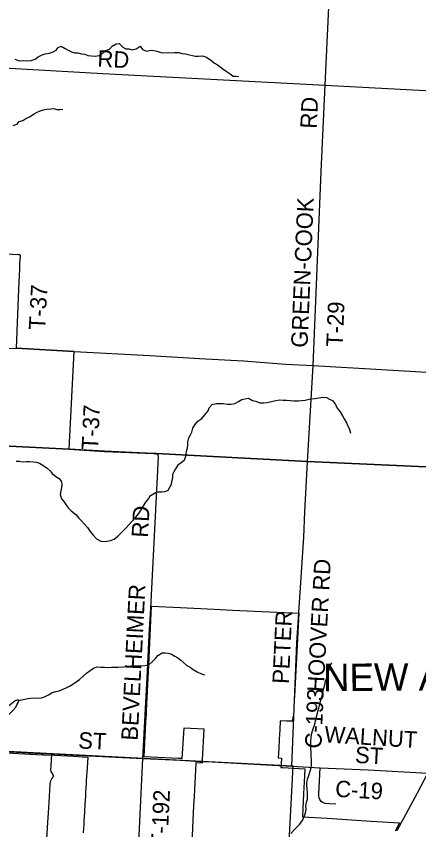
# Model space of a CAD drawing. Extents: x 114604 to 551442, y 316898 to 567001.
# Drawn here: x 261895 to 269232, y 440352 to 455193 of the extents above; entities that cross this region are included whole.
import ezdxf

# ---------------------------------------------------------------- set-up
doc = ezdxf.new("R2010")
doc.units = 0
for name, color, linetype in [('GE_P_Alignment_1000_Cardinal_Points', 7, 'Continuous'), ('GE_P_Alignment_1000_Stations', 7, 'Continuous'), ('GE_P_Alignment_100_Cardinal_Points', 7, 'Continuous'), ('GE_P_Alignment_100_Stations', 7, 'Continuous'), ('GE_P_Alignment_500_Bearings', 7, 'Continuous'), ('GE_P_Alignment_500_Distances', 7, 'Continuous'), ('MT_X_Edge_Line', 7, 'Continuous'), ('PM_P_Cells', 7, 'Continuous'), ('PM_P_CL_Double_Solid', 7, 'Continuous'), ('PM_P_Crosswalk', 7, 'Continuous'), ('RS_Raster1', 7, 'Continuous'), ('SH_Named_Boundary', 7, 'Continuous'), ('SN_P_Signs', 7, 'Continuous')]:
    doc.layers.add(name, color=color, linetype=linetype)

msp = doc.modelspace()

# ---------------------------------------------------------------- linework, layer by layer
at = {"layer": 'GE_P_Alignment_1000_Cardinal_Points'}
for p, q in [((267525, 453939), (271449, 453728)), ((262952, 449079), (261898, 449135)), ((262860, 447293), (262952, 449079)), ((267203, 447065), (267305, 448823))]:
    msp.add_line(p, q, dxfattribs=at)
for points in [[(267305, 448823), (267454, 452361), (267525, 453939), (267594, 455359), (267669, 456753), (267751, 458361), (267789, 459306), (267838, 460177), (267863, 460757)], [(259434, 454378), (263471, 454150), (267525, 453939)], [(261957, 450588), (261962, 450692), (261972, 450813), (261970, 450827), (261959, 450839), (261936, 450841), (260622, 450916), (259259, 450986)], [(261898, 449135), (261939, 450212), (261957, 450588)], [(259101, 447483), (262860, 447293), (263502, 447255), (264399, 447215), (264433, 447213), (264450, 447212)], [(264205, 441651), (264289, 443243), (264320, 443903), (264345, 444392), (264490, 447147), (264480, 447183), (264450, 447212)], [(264079, 439110), (264119, 439866), (264205, 441651)], [(267718, 440817), (267604, 440824), (267526, 440829), (267485, 440846), (267454, 440868), (267431, 440902), (267419, 440935), (267409, 440964), (267409, 441003), (267433, 441484)]]:
    msp.add_lwpolyline(points, dxfattribs=at)
at = {"layer": 'GE_P_Alignment_1000_Stations'}
msp.add_lwpolyline([(268838, 440338), (269210, 441025), (269398, 441381)], dxfattribs=at)
at = {"layer": 'GE_P_Alignment_100_Cardinal_Points'}
msp.add_lwpolyline([(262452, 440181), (262473, 440490), (262483, 440652), (262501, 440958), (262511, 441176), (262518, 441232), (262541, 441282), (262578, 441327), (262547, 441381), (262534, 441414), (262527, 441450), (262528, 441511), (262542, 441735)], dxfattribs=at)
at = {"layer": 'GE_P_Alignment_100_Stations'}
for points in [[(265099, 440104), (265135, 440793), (265144, 440960), (265176, 441569), (265176, 441579), (265287, 441574), (265288, 441604), (265290, 441630), (265318, 442184), (264949, 442202), (264915, 441649), (264855, 441652), (264228, 441684), (264259, 442315), (264266, 442466), (264269, 442526), (264309, 443354), (264341, 444029), (264360, 444428), (264889, 444404), (265500, 444376), (265835, 444360), (267045, 444304), (266985, 443142), (266967, 442790), (266963, 442721), (266947, 442413), (266937, 442414), (266933, 442331), (266821, 442333), (266705, 442336), (266697, 442173), (266688, 442003), (266680, 441833), (266671, 441663), (266728, 441660), (266723, 441558), (266720, 441499), (266719, 441489), (266748, 441487), (267154, 441465), (267148, 441335), (267142, 441225), (267137, 441116), (267131, 441005), (267118, 440731), (267111, 440588), (267342, 440574), (267560, 440561), (268005, 440534), (268363, 440511), (268880, 440479), (268800, 440327)], [(261507, 441766), (261936, 441744), (262146, 441733), (262379, 441721), (262597, 441710), (262947, 441691), (263097, 441684), (263197, 441678), (263179, 441391), (263177, 441341), (263171, 441237), (263168, 441186), (263163, 441116), (263159, 441046), (263154, 440956), (263151, 440896), (263145, 440806), (263143, 440767), (263141, 440736), (263137, 440667), (263133, 440594), (263129, 440520), (263125, 440446), (263120, 440372), (263116, 440298)]]:
    msp.add_lwpolyline(points, dxfattribs=at)
at = {"layer": 'GE_P_Alignment_500_Bearings'}
for p, q in [((261898, 449135), (262952, 449079)), ((265251, 441599), (265355, 441594))]:
    msp.add_line(p, q, dxfattribs=at)
for points in [[(259197, 449112), (259964, 449101), (260288, 449109), (260551, 449121), (260659, 449130), (260848, 449134), (261056, 449143), (261193, 449144), (261483, 449138), (261662, 449130), (261898, 449135)], [(262952, 449079), (264331, 449001), (265238, 448948), (266040, 448906), (266802, 448847), (267305, 448823), (268552, 448746), (269991, 448661), (271090, 448609), (271676, 448574), (272069, 448546), (272417, 448557), (272473, 448562), (272702, 448593)], [(266920, 441513), (267010, 443763), (267136, 445689), (267156, 446149), (267203, 447065)], [(258799, 442125), (260556, 442014), (261212, 441977), (261277, 441971), (261345, 441956), (261404, 441932), (261469, 441894), (261539, 441849), (261596, 441815), (261654, 441793), (261703, 441784), (261792, 441773), (262347, 441744), (262542, 441735), (263218, 441703), (264205, 441651), (264881, 441618), (265241, 441599), (265251, 441599)], [(265355, 441594), (266016, 441561), (266678, 441524), (266709, 441523)], [(266709, 441523), (266920, 441513), (267433, 441484), (268308, 441445), (269398, 441381)]]:
    msp.add_lwpolyline(points, dxfattribs=at)
at = {"layer": 'GE_P_Alignment_500_Distances'}
for points in [[(273136, 456801), (273039, 455017), (272991, 454176), (272963, 453655), (272960, 453604), (272933, 453131), (272849, 451483), (272834, 451217), (272736, 449255), (272701, 448596), (272606, 446826), (267202, 447067), (264449, 447215), (264398, 447218), (263501, 447258), (262859, 447296), (259100, 447485), (255878, 447654), (249761, 447964), (249348, 447987), (245634, 448192)], [(245634, 448192), (249348, 447987), (249761, 447964), (255878, 447654), (259100, 447485), (262859, 447296), (263501, 447258), (264398, 447218), (264449, 447215), (267202, 447067), (272606, 446826), (272572, 446333), (272492, 444940), (272103, 436463)]]:
    msp.add_lwpolyline(points, dxfattribs=at)
at = {"layer": 'MT_X_Edge_Line'}
msp.add_lwpolyline([(261597, 442359), (261671, 442391), (261746, 442445), (261822, 442515), (261888, 442589), (261906, 442628), (261942, 442690), (261932, 442724), (261873, 442702), (261777, 442625), (261709, 442581), (261657, 442597), (261617, 442591), (261589, 442551), (261581, 442529)], dxfattribs=at)
at = {"layer": 'PM_P_Cells'}
for points in [[(261868, 454410), (261946, 454383), (262024, 454384), (262098, 454383), (262168, 454384), (262238, 454411), (262295, 454451), (262365, 454490), (262420, 454507), (262498, 454522), (262570, 454547), (262622, 454575), (262659, 454626), (262713, 454646), (262789, 454605), (262840, 454572), (262904, 454544), (262964, 454525), (263016, 454524), (263084, 454510), (263144, 454503), (263199, 454479), (263267, 454472), (263333, 454463), (263407, 454478), (263466, 454517), (263530, 454569), (263597, 454592), (263643, 454649), (263714, 454688), (263768, 454694), (263835, 454627), (263893, 454598), (263945, 454600), (264009, 454583), (264081, 454596), (264151, 454649), (264195, 454585), (264272, 454558), (264346, 454573), (264400, 454569), (264456, 454556)], [(264456, 454556), (264512, 454540), (264562, 454529), (264670, 454530), (264722, 454529), (264782, 454533), (264856, 454530), (264914, 454515), (264980, 454508), (265050, 454492), (265105, 454477), (265159, 454467), (265217, 454466), (265293, 454469), (265361, 454444), (265444, 454390), (265506, 454335), (265561, 454308), (265611, 454270), (265663, 454235), (265722, 454189), (265792, 454144), (265847, 454102), (265897, 454099), (265955, 454095)], [(261841, 453199), (261909, 453224), (261947, 453275), (262016, 453289), (262068, 453328), (262134, 453357), (262221, 453416), (262275, 453445), (262328, 453469), (262390, 453486), (262454, 453497), (262524, 453506), (262578, 453508), (262636, 453493), (262692, 453491), (262746, 453498)], [(264985, 447180), (265000, 447250), (265015, 447318), (265022, 447371), (265025, 447427), (265043, 447501), (265074, 447558), (265093, 447608), (265115, 447676), (265148, 447741), (265207, 447808), (265277, 447855), (265334, 447923), (265391, 447996), (265410, 448051), (265464, 448107), (265547, 448126), (265599, 448131), (265669, 448128), (265748, 448119), (265812, 448117), (265879, 448126), (265945, 448167), (266005, 448202), (266060, 448216), (266126, 448223), (266203, 448182), (266261, 448170), (266337, 448141), (266411, 448142), (266469, 448145), (266549, 448162), (266629, 448185), (266695, 448193), (266761, 448192), (266821, 448187), (266891, 448182), (266957, 448174), (267043, 448175), (267159, 448189), (267213, 448201), (267264, 448212), (267336, 448221), (267410, 448232), (267484, 448244), (267552, 448235), (267604, 448208), (267657, 448182), (267716, 448109), (267748, 448045), (267799, 447975), (267842, 447906), (267873, 447848), (267913, 447778), (267967, 447654), (267986, 447590)], [(264985, 447180), (264955, 447087), (264901, 447047), (264843, 447005), (264799, 446939), (264765, 446883), (264746, 446831), (264742, 446763), (264724, 446708), (264718, 446650), (264686, 446598), (264656, 446542), (264606, 446516), (264546, 446508), (264484, 446511), (264434, 446499), (264384, 446471), (264324, 446433), (264312, 446398)], [(264984, 447177), (264984, 447177)], [(261890, 447078), (261954, 447075), (262010, 447065), (262080, 447069), (262136, 447067), (262206, 447065), (262262, 447059), (262318, 447042), (262377, 447006), (262459, 446948), (262513, 446901), (262551, 446851), (262617, 446795), (262675, 446760), (262718, 446702), (262728, 446648), (262718, 446598), (262708, 446536), (262694, 446466), (262717, 446388)], [(262717, 446388), (262759, 446338), (262796, 446287), (262842, 446225), (262896, 446173), (262978, 446103), (263034, 446037), (263082, 445985), (263137, 445927), (263193, 445865), (263243, 445793), (263299, 445725), (263359, 445659), (263437, 445619), (263516, 445611), (263614, 445627), (263678, 445651), (263746, 445710), (263826, 445784), (263892, 445854), (263940, 445908), (264002, 445974), (264060, 446045), (264128, 446121), (264172, 446187), (264212, 446259), (264258, 446329), (264312, 446398)], [(261936, 442709), (262104, 442744), (262162, 442752), (262232, 442756), (262288, 442752), (262352, 442760), (262412, 442776), (262485, 442813), (262551, 442853), (262619, 442873), (262679, 442885), (262731, 442909), (262803, 442943), (262863, 442969), (262923, 443006), (262989, 443048), (263049, 443092), (263115, 443152), (263177, 443206), (263242, 443258), (263302, 443299), (263364, 443321), (263438, 443319), (263498, 443315), (263564, 443313), (263628, 443315), (263688, 443315), (263750, 443319), (263847, 443325), (263903, 443331), (263983, 443340), (264041, 443342), (264173, 443342), (264247, 443350), (264318, 443368), (264370, 443416), (264432, 443478), (264476, 443533), (264552, 443579), (264610, 443581), (264666, 443573), (264722, 443555), (264786, 443521), (264840, 443487), (264897, 443447), (264949, 443399), (265007, 443351), (265063, 443315), (265121, 443275), (265193, 443235), (265272, 443199), (265324, 443179)], [(266900, 440284), (266976, 440360), (267062, 440452), (267122, 440535), (267150, 440603), (267168, 440661), (267180, 440719), (267174, 440785), (267184, 440855), (267202, 440907), (267206, 440961), (267206, 441022), (267198, 441098), (267191, 441150), (267191, 441204), (267205, 441274), (267229, 441342), (267255, 441422), (267269, 441479), (267275, 441543), (267277, 441611), (267273, 441705), (267271, 441773), (267267, 441825), (267265, 441891), (267265, 441963), (267269, 442036), (267277, 442092), (267293, 442154), (267313, 442212), (267335, 442280), (267351, 442338), (267379, 442454), (267392, 442507), (267410, 442571), (267430, 442641), (267442, 442695), (267458, 442753), (267476, 442827), (267490, 442877), (267502, 442936), (267520, 442996), (267534, 443064), (267562, 443136), (267584, 443214), (267598, 443274), (267614, 443336), (267646, 443397)]]:
    msp.add_lwpolyline(points, dxfattribs=at)
at = {"layer": 'RS_Raster1'}
for points in [[(273136, 456801), (273039, 455017), (272991, 454176), (272963, 453655), (272960, 453604), (272933, 453131), (272849, 451483), (272834, 451217), (272736, 449255), (272701, 448596), (272606, 446826), (267202, 447067), (264449, 447215), (264398, 447218), (263501, 447258), (262859, 447296), (259100, 447485), (255878, 447654), (249761, 447964), (249348, 447987), (245634, 448192)], [(245634, 448192), (249348, 447987), (249761, 447964), (255878, 447654), (259100, 447485), (262859, 447296), (263501, 447258), (264398, 447218), (264449, 447215), (267202, 447067), (272606, 446826), (272572, 446333), (272492, 444940), (272103, 436463)]]:
    msp.add_lwpolyline(points, dxfattribs=at)
at = {"layer": 'SN_P_Signs'}
msp.add_lwpolyline([(261500, 441796), (266934, 441518), (266649, 436074), (261217, 436438)], close=True, dxfattribs=at)

# ---------------------------------------------------------------- texts
at = {"layer": 'PM_P_CL_Double_Solid'}
for s, rotation, p in [('HOOVER RD', 86.8906, (267498, 442860)), ('PETER', 87.2594, (266863, 443008)), ('C-193', 87.663, (267457, 441829)), ('ST', 357.4659, (263020, 441835)), ('WALNUT', 356.454, (267505, 441947)), ('ST', 356.9477, (268065, 441572)), ('C-19', 356.7383, (267703, 440953))]:
    msp.add_text(s, height=300, rotation=rotation, dxfattribs=at).set_placement(p)
at = {"layer": 'PM_P_Crosswalk'}
for s, height, rotation, p in [('RD', 300, 356.9961, (263369, 454276)), ('RD', 300, 87.455, (267372, 453138)), ('GREEN-COOK', 300, 87.5642, (267203, 449141)), ('T-37', 300, 86.8843, (262421, 449464)), ('T-29', 300, 87.5879, (267845, 449158)), ('T-37', 300, 87.2366, (263384, 447274)), ('RD', 300, 86.9627, (264296, 445676)), ('BEVELHEIMER', 300.01, 87.1068, (264107, 441973)), ('T-192', 300, 87.329, (264649, 440028))]:
    msp.add_text(s, height=height, rotation=rotation, dxfattribs=at).set_placement(p)
at = {"layer": 'SH_Named_Boundary'}
msp.add_text('NEW ALBANY', height=500, rotation=0.4161, dxfattribs=at).set_placement((267488, 442879))

doc.saveas('drawing.dxf')
